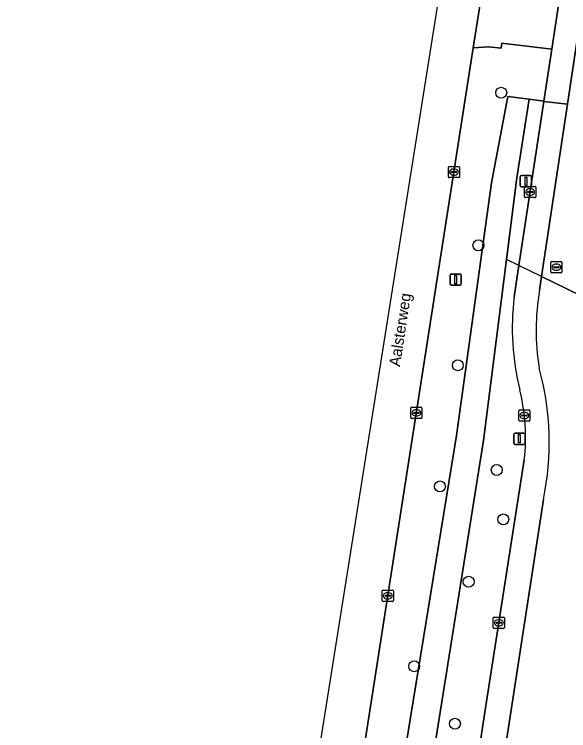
# Model space of a CAD drawing. Extents: x 161483 to 162250, y 379484 to 380833.
# Drawn here: x 161556 to 161605.5, y 380105.7 to 380169.7 of the extents above; entities that cross this region are included whole.
import ezdxf

# ---------------------------------------------------------------- set-up
doc = ezdxf.new("R2010")
doc.units = 0
for name, color, linetype in [('IMGEO_Berm_groen', 7, 'Continuous'), ('IMGEO_Boom', 7, 'Continuous'), ('IMGEO_Duiker', 7, 'Continuous'), ('IMGEO_Erf', 7, 'Continuous'), ('IMGEO_Fietspad_open', 7, 'Continuous'), ('IMGEO_Gemengd_bos', 7, 'Continuous'), ('IMGEO_Greppel_droge_sloot', 7, 'Continuous'), ('IMGEO_Kolk', 7, 'Continuous'), ('IMGEO_Lichtmast', 7, 'Continuous'), ('IMGEO_Openbare_ruimte_label', 7, 'Continuous'), ('IMGEO_Rijbaan_lokaal_open', 7, 'Continuous'), ('IMGEO_Rijbaan_regionaal_gesloten', 7, 'Continuous'), ('IMGEO_Rioolput', 7, 'Continuous')]:
    doc.layers.add(name, color=color, linetype=linetype)

msp = doc.modelspace()

# ---------------------------------------------------------------- linework, layer by layer
at = {"layer": 'IMGEO_Berm_groen'}
for points in [[(161588.884, 380070.221), (161588.896, 380070.277), (161589.361, 380072.51), (161586.181, 380072.787), (161590.288, 380099.944), (161595.533, 380132.084), (161598.652, 380154.657), (161600.099, 380162.376), (161602.015, 380162.132), (161603.335, 380161.964), (161604.04, 380166.614), (161599.573, 380167.151), (161599.509, 380166.694), (161598.417, 380166.81), (161597.03, 380166.719), (161587.4, 380105.007), (161582.203, 380071.227), (161571.244, 380000), (161564.733, 379957.682), (161570.833, 379956.938)], [(161600.681, 380144.471), (161601.107, 380147.28), (161603.33, 380161.932), (161603.335, 380161.964), (161602.015, 380162.132), (161600.913, 380155.111), (161599.988, 380147.827), (161597.931, 380131.637), (161592.916, 380100.055), (161589.361, 380072.51), (161588.896, 380070.277), (161588.884, 380070.221), (161588.426, 380068.02), (161577.934, 380000), (161572.908, 379967.414)], [(161592.356, 380069.698), (161598.056, 380107.352), (161601.585, 380129.905)]]:
    msp.add_lwpolyline(points, dxfattribs=at)
for centre, radius, start, end in [((161623.042, 380141.676), 22.535, 172.87555, 194.1214), ((161583.539, 380131.912), 18.157, 353.65375, 13.58876)]:
    msp.add_arc(centre, radius, start, end, dxfattribs=at)
at = {"layer": 'IMGEO_Boom'}
for centre in [(161599.521, 380162.715), (161597.489, 380149.085), (161595.646, 380138.363), (161599.127, 380129.006), (161594.043, 380127.538), (161599.707, 380124.585), (161596.614, 380119.022), (161591.748, 380111.471), (161595.385, 380106.329)]:
    msp.add_circle(centre, 0.489, dxfattribs=at)
at = {"layer": 'IMGEO_Duiker'}
msp.add_lwpolyline([(161603.123, 380146.295), (161601.107, 380147.28), (161599.988, 380147.827)], dxfattribs=at)
at = {"layer": 'IMGEO_Erf'}
msp.add_lwpolyline([(161606.827, 380170.848), (161605.445, 380161.688), (161603.123, 380146.295), (161608.972, 380143.436), (161609.618, 380144.759), (161646.512, 380126.666), (161655.778, 380121.549), (161667.777, 380113.56), (161672.458, 380109.598), (161674.411, 380117.455), (161676.367, 380123.259), (161680.618, 380132.459), (161685.852, 380145.07), (161687.735, 380149.288), (161691.562, 380157.011), (161695.053, 380163.494), (161700.345, 380174.454)], dxfattribs=at)
at = {"layer": 'IMGEO_Fietspad_open'}
for points in [[(161618.727, 380272.19), (161618.836, 380267.694), (161618.598, 380262.565), (161616.692, 380250), (161614.985, 380238.749), (161614.341, 380234.508), (161610.38, 380208.398), (161609.733, 380204.136), (161607.466, 380189.189), (161606.821, 380184.942), (161604.669, 380170.756), (161604.04, 380166.614), (161603.335, 380161.964), (161603.33, 380161.932), (161605.445, 380161.688), (161606.827, 380170.848), (161609.481, 380188.437), (161618.769, 380250)], [(161605.445, 380161.688), (161603.33, 380161.932), (161601.107, 380147.28), (161600.681, 380144.471)], [(161602.941, 380145.09), (161603.123, 380146.295), (161605.445, 380161.688)], [(161601.585, 380129.905), (161598.056, 380107.352), (161592.356, 380069.698), (161581.805, 380000), (161575.425, 379957.857), (161572.318, 379937.335), (161572.224, 379936.711), (161574.263, 379936.392), (161574.419, 379938.475), (161577.352, 379957.561), (161583.874, 380000), (161594.535, 380069.37), (161603.293, 380126.36)]]:
    msp.add_lwpolyline(points, dxfattribs=at)
for centre, radius, start, end in [((161624.067, 380141.528), 21.424, 170.43069, 189.19193), ((161623.042, 380141.676), 22.535, 172.87555, 194.1214), ((161578.62, 380131.451), 25.193, 348.34054, 15.31664), ((161583.539, 380131.912), 18.157, 353.65375, 13.58876)]:
    msp.add_arc(centre, radius, start, end, dxfattribs=at)
at = {"layer": 'IMGEO_Gemengd_bos'}
msp.add_lwpolyline([(161603.293, 380126.36), (161594.535, 380069.37), (161583.874, 380000), (161577.352, 379957.561), (161579.499, 379955.243), (161580.63, 379952.954), (161582.142, 379948.005), (161583.115, 379942.623), (161583.938, 379934.952), (161603.924, 380067.955), (161614.603, 380139.022), (161608.325, 380142.111), (161608.972, 380143.436), (161603.123, 380146.295), (161602.941, 380145.09)], dxfattribs=at)
for centre, radius, start, end in [((161624.067, 380141.528), 21.424, 170.43069, 189.19193), ((161578.62, 380131.451), 25.193, 348.34054, 15.31664)]:
    msp.add_arc(centre, radius, start, end, dxfattribs=at)
at = {"layer": 'IMGEO_Greppel_droge_sloot'}
msp.add_lwpolyline([(161597.931, 380131.637), (161599.988, 380147.827), (161600.913, 380155.111), (161602.015, 380162.132), (161600.099, 380162.376), (161598.652, 380154.657), (161595.533, 380132.084), (161590.288, 380099.944), (161586.181, 380072.787), (161589.361, 380072.51), (161592.916, 380100.055)], close=True, dxfattribs=at)
at = {"layer": 'IMGEO_Kolk'}
for p, q in [((161594.8, 380155.206), (161594.8, 380156.058)), ((161594.875, 380156.132), (161595.727, 380156.132)), ((161595.288, 380155.912), (161595.313, 380155.912)), ((161595.801, 380156.058), (161595.801, 380155.206)), ((161595.059, 380155.626), (161595.059, 380155.638)), ((161595.497, 380155.589), (161595.099, 380155.589)), ((161595.102, 380155.675), (161595.5, 380155.675)), ((161595.311, 380155.352), (161595.286, 380155.352)), ((161595.543, 380155.638), (161595.543, 380155.626)), ((161595.727, 380155.132), (161594.875, 380155.132)), ((161601.603, 380153.422), (161601.603, 380154.274)), ((161601.678, 380154.348), (161602.53, 380154.348)), ((161602.091, 380154.128), (161602.116, 380154.128)), ((161602.604, 380154.274), (161602.604, 380153.422)), ((161602.53, 380153.348), (161601.678, 380153.348)), ((161601.862, 380153.842), (161601.862, 380153.854)), ((161602.3, 380153.805), (161601.902, 380153.805)), ((161601.905, 380153.891), (161602.303, 380153.891)), ((161602.114, 380153.568), (161602.089, 380153.568)), ((161602.346, 380153.854), (161602.346, 380153.842)), ((161591.441, 380133.686), (161591.441, 380134.538)), ((161591.516, 380134.612), (161592.368, 380134.612)), ((161591.743, 380134.155), (161592.141, 380134.155)), ((161591.929, 380134.392), (161591.954, 380134.392)), ((161592.442, 380134.538), (161592.442, 380133.686)), ((161601.09, 380133.449), (161601.09, 380134.301)), ((161601.165, 380134.375), (161602.017, 380134.375)), ((161601.578, 380134.155), (161601.603, 380134.155)), ((161602.091, 380134.301), (161602.091, 380133.449)), ((161592.368, 380133.612), (161591.516, 380133.612)), ((161591.7, 380134.106), (161591.7, 380134.118)), ((161592.138, 380134.069), (161591.74, 380134.069)), ((161591.952, 380133.832), (161591.927, 380133.832)), ((161592.184, 380134.118), (161592.184, 380134.106)), ((161601.349, 380133.869), (161601.349, 380133.881)), ((161601.787, 380133.832), (161601.389, 380133.832)), ((161601.392, 380133.918), (161601.79, 380133.918)), ((161601.601, 380133.595), (161601.576, 380133.595)), ((161601.833, 380133.881), (161601.833, 380133.869)), ((161602.017, 380133.375), (161601.165, 380133.375)), ((161588.891, 380117.342), (161588.891, 380118.194)), ((161588.966, 380118.268), (161589.818, 380118.268)), ((161589.892, 380118.194), (161589.892, 380117.342)), ((161589.15, 380117.762), (161589.15, 380117.774)), ((161589.588, 380117.725), (161589.19, 380117.725)), ((161589.193, 380117.811), (161589.591, 380117.811)), ((161589.379, 380118.048), (161589.404, 380118.048)), ((161589.634, 380117.774), (161589.634, 380117.762)), ((161589.818, 380117.268), (161588.966, 380117.268)), ((161589.402, 380117.488), (161589.377, 380117.488)), ((161598.808, 380114.93), (161598.808, 380115.782)), ((161598.883, 380115.856), (161599.735, 380115.856)), ((161599.296, 380115.636), (161599.321, 380115.636)), ((161599.809, 380115.782), (161599.809, 380114.93)), ((161599.067, 380115.35), (161599.067, 380115.362)), ((161599.505, 380115.313), (161599.107, 380115.313)), ((161599.11, 380115.399), (161599.508, 380115.399)), ((161599.319, 380115.076), (161599.294, 380115.076)), ((161599.551, 380115.362), (161599.551, 380115.35)), ((161599.735, 380114.856), (161598.883, 380114.856))]:
    msp.add_line(p, q, dxfattribs=at)
for points in [[(161594.8, 380155.206), (161594.8, 380156.058)], [(161594.875, 380156.132), (161595.727, 380156.132)], [(161595.801, 380156.058), (161595.801, 380155.206)], [(161595.727, 380155.132), (161594.875, 380155.132)], [(161601.603, 380153.422), (161601.603, 380154.274)], [(161601.678, 380154.348), (161602.53, 380154.348)], [(161602.604, 380154.274), (161602.604, 380153.422)], [(161602.53, 380153.348), (161601.678, 380153.348)], [(161591.441, 380133.686), (161591.441, 380134.538)], [(161591.516, 380134.612), (161592.368, 380134.612)], [(161592.442, 380134.538), (161592.442, 380133.686)], [(161601.09, 380133.449), (161601.09, 380134.301)], [(161601.165, 380134.375), (161602.017, 380134.375)], [(161602.091, 380134.301), (161602.091, 380133.449)], [(161592.368, 380133.612), (161591.516, 380133.612)], [(161602.017, 380133.375), (161601.165, 380133.375)], [(161588.891, 380117.342), (161588.891, 380118.194)], [(161588.966, 380118.268), (161589.818, 380118.268)], [(161589.892, 380118.194), (161589.892, 380117.342)], [(161589.818, 380117.268), (161588.966, 380117.268)], [(161598.808, 380114.93), (161598.808, 380115.782)], [(161598.883, 380115.856), (161599.735, 380115.856)], [(161599.809, 380115.782), (161599.809, 380114.93)], [(161599.735, 380114.856), (161598.883, 380114.856)]]:
    msp.add_lwpolyline(points, dxfattribs=at)
for centre, radius, start, end in [((161594.877, 380156.056), 0.0765, 91.55205, 178.44795), ((161594.877, 380156.056), 0.0765, 91.55205, 178.44795), ((161595.725, 380156.056), 0.0765, 1.55205, 88.44795), ((161595.725, 380156.056), 0.0765, 1.55205, 88.44795), ((161595.099, 380155.635), 0.0403, 85.87752, 175.75265), ((161595.096, 380155.625), 0.0366, 178.93798, 274.71019), ((161595.5, 380155.632), 0.043, 264.86636, 352.45326), ((161595.504, 380155.637), 0.0386, 1.73085, 96.63898), ((161594.877, 380155.208), 0.0765, 181.55205, 268.44795), ((161594.877, 380155.208), 0.0765, 181.55205, 268.44795), ((161595.725, 380155.208), 0.0765, 271.55205, 358.44795), ((161595.725, 380155.208), 0.0765, 271.55205, 358.44795), ((161601.68, 380154.272), 0.0765, 91.55205, 178.44795), ((161601.68, 380154.272), 0.0765, 91.55205, 178.44795), ((161602.528, 380154.272), 0.0765, 1.55205, 88.44795), ((161602.528, 380154.272), 0.0765, 1.55205, 88.44795), ((161601.68, 380153.424), 0.0765, 181.55205, 268.44795), ((161601.68, 380153.424), 0.0765, 181.55205, 268.44795), ((161601.902, 380153.851), 0.0403, 85.87752, 175.75265), ((161601.899, 380153.841), 0.0366, 178.93798, 274.71019), ((161602.303, 380153.848), 0.043, 264.86636, 352.45326), ((161602.307, 380153.853), 0.0386, 1.73085, 96.63898), ((161602.528, 380153.424), 0.0765, 271.55205, 358.44795), ((161602.528, 380153.424), 0.0765, 271.55205, 358.44795), ((161591.518, 380134.536), 0.0765, 91.55205, 178.44795), ((161591.518, 380134.536), 0.0765, 91.55205, 178.44795), ((161591.74, 380134.115), 0.0403, 85.87752, 175.75265), ((161592.145, 380134.117), 0.0386, 1.73085, 96.63898), ((161592.366, 380134.536), 0.0765, 1.55205, 88.44795), ((161592.366, 380134.536), 0.0765, 1.55205, 88.44795), ((161601.167, 380134.299), 0.0765, 91.55205, 178.44795), ((161601.167, 380134.299), 0.0765, 91.55205, 178.44795), ((161602.015, 380134.299), 0.0765, 1.55205, 88.44795), ((161602.015, 380134.299), 0.0765, 1.55205, 88.44795), ((161591.518, 380133.688), 0.0765, 181.55205, 268.44795), ((161591.518, 380133.688), 0.0765, 181.55205, 268.44795), ((161591.737, 380134.105), 0.0366, 178.93798, 274.71019), ((161592.141, 380134.112), 0.043, 264.86636, 352.45326), ((161592.366, 380133.688), 0.0765, 271.55205, 358.44795), ((161592.366, 380133.688), 0.0765, 271.55205, 358.44795), ((161601.389, 380133.878), 0.0403, 85.87752, 175.75265), ((161601.386, 380133.868), 0.0366, 178.93798, 274.71019), ((161601.79, 380133.875), 0.043, 264.86636, 352.45326), ((161601.794, 380133.88), 0.0386, 1.73085, 96.63898), ((161601.167, 380133.451), 0.0765, 181.55205, 268.44795), ((161601.167, 380133.451), 0.0765, 181.55205, 268.44795), ((161602.015, 380133.451), 0.0765, 271.55205, 358.44795), ((161602.015, 380133.451), 0.0765, 271.55205, 358.44795), ((161588.968, 380118.192), 0.0765, 91.55205, 178.44795), ((161588.968, 380118.192), 0.0765, 91.55205, 178.44795), ((161589.816, 380118.192), 0.0765, 1.55205, 88.44795), ((161589.816, 380118.192), 0.0765, 1.55205, 88.44795), ((161589.19, 380117.771), 0.0403, 85.87752, 175.75265), ((161589.187, 380117.761), 0.0366, 178.93798, 274.71019), ((161589.591, 380117.768), 0.043, 264.86636, 352.45326), ((161589.595, 380117.773), 0.0386, 1.73085, 96.63898), ((161588.968, 380117.344), 0.0765, 181.55205, 268.44795), ((161588.968, 380117.344), 0.0765, 181.55205, 268.44795), ((161589.816, 380117.344), 0.0765, 271.55205, 358.44795), ((161589.816, 380117.344), 0.0765, 271.55205, 358.44795), ((161598.885, 380115.78), 0.0765, 91.55205, 178.44795), ((161598.885, 380115.78), 0.0765, 91.55205, 178.44795), ((161599.733, 380115.78), 0.0765, 1.55205, 88.44795), ((161599.733, 380115.78), 0.0765, 1.55205, 88.44795), ((161599.107, 380115.359), 0.0403, 85.87752, 175.75265), ((161599.104, 380115.349), 0.0366, 178.93798, 274.71019), ((161599.508, 380115.356), 0.043, 264.86636, 352.45326), ((161599.512, 380115.361), 0.0386, 1.73085, 96.63898), ((161598.885, 380114.932), 0.0765, 181.55205, 268.44795), ((161598.885, 380114.932), 0.0765, 181.55205, 268.44795), ((161599.733, 380114.932), 0.0765, 271.55205, 358.44795), ((161599.733, 380114.932), 0.0765, 271.55205, 358.44795)]:
    msp.add_arc(centre, radius, start, end, dxfattribs=at)
for centre, major_axis, ratio, start_param, end_param in [((161595.287, 380155.632), (-0.387, 0.002), 0.722429, 4.712389, 7.853982), ((161595.312, 380155.632), (-0.39, 0.002), 0.717154, 1.570796, 4.712389), ((161602.09, 380153.848), (-0.387, 0.002), 0.722429, 4.712389, 7.853982), ((161602.115, 380153.848), (-0.39, 0.002), 0.717154, 1.570796, 4.712389), ((161591.928, 380134.112), (-0.387, 0.002), 0.722429, 4.712389, 7.853982), ((161591.953, 380134.112), (-0.39, 0.002), 0.717154, 1.570796, 4.712389), ((161601.577, 380133.875), (-0.387, 0.002), 0.722429, 4.712389, 7.853982), ((161601.602, 380133.875), (-0.39, 0.002), 0.717154, 1.570796, 4.712389), ((161589.378, 380117.768), (-0.387, 0.002), 0.722429, 4.712389, 7.853982), ((161589.403, 380117.768), (-0.39, 0.002), 0.717154, 1.570796, 4.712389), ((161599.295, 380115.356), (-0.387, 0.002), 0.722429, 4.712389, 7.853982), ((161599.32, 380115.356), (-0.39, 0.002), 0.717154, 1.570796, 4.712389)]:
    msp.add_ellipse(centre, major_axis=major_axis, ratio=ratio, start_param=start_param, end_param=end_param, dxfattribs=at)
at = {"layer": 'IMGEO_Lichtmast'}
for p, q in [((161601.327, 380155.31), (161602.117, 380155.31)), ((161602.117, 380155.31), (161601.327, 380155.31)), ((161601.227, 380154.41), (161601.227, 380155.21)), ((161601.227, 380155.21), (161601.227, 380154.41)), ((161602.217, 380155.21), (161602.217, 380154.41)), ((161602.217, 380154.41), (161602.217, 380155.21)), ((161602.117, 380154.31), (161601.327, 380154.31)), ((161601.327, 380154.31), (161602.117, 380154.31)), ((161594.96, 380145.62), (161594.96, 380146.42)), ((161594.96, 380146.42), (161594.96, 380145.62)), ((161595.06, 380146.52), (161595.85, 380146.52)), ((161595.85, 380146.52), (161595.06, 380146.52)), ((161595.95, 380146.42), (161595.95, 380145.62)), ((161595.95, 380145.62), (161595.95, 380146.42)), ((161595.85, 380145.52), (161595.06, 380145.52)), ((161595.06, 380145.52), (161595.85, 380145.52)), ((161600.757, 380132.293), (161601.547, 380132.293)), ((161601.547, 380132.293), (161600.757, 380132.293)), ((161600.657, 380131.393), (161600.657, 380132.193)), ((161600.657, 380132.193), (161600.657, 380131.393)), ((161601.647, 380132.193), (161601.647, 380131.393)), ((161601.647, 380131.393), (161601.647, 380132.193)), ((161601.547, 380131.293), (161600.757, 380131.293)), ((161600.757, 380131.293), (161601.547, 380131.293))]:
    msp.add_line(p, q, dxfattribs=at)
for points in [[(161601.647, 380155.185), (161601.797, 380155.185), (161601.797, 380154.435), (161601.647, 380154.435), (161601.647, 380155.185)], [(161595.38, 380146.395), (161595.53, 380146.395), (161595.53, 380145.645), (161595.38, 380145.645), (161595.38, 380146.395)], [(161601.077, 380132.168), (161601.227, 380132.168), (161601.227, 380131.418), (161601.077, 380131.418), (161601.077, 380132.168)]]:
    msp.add_lwpolyline(points, dxfattribs=at)
for centre, start, end in [((161601.327, 380155.21), 90, 180), ((161601.327, 380155.21), 90, 180), ((161602.117, 380155.21), 0, 90), ((161602.117, 380155.21), 360, 90), ((161601.327, 380154.41), 180, 270), ((161601.327, 380154.41), 180, 270), ((161602.117, 380154.41), 270, 0), ((161602.117, 380154.41), 270, 0), ((161595.06, 380146.42), 90, 180), ((161595.06, 380146.42), 90, 180), ((161595.85, 380146.42), 0, 90), ((161595.85, 380146.42), 360, 90), ((161595.06, 380145.62), 180, 270), ((161595.06, 380145.62), 180, 270), ((161595.85, 380145.62), 270, 0), ((161595.85, 380145.62), 270, 0), ((161600.757, 380132.193), 90, 180), ((161600.757, 380132.193), 90, 180), ((161601.547, 380132.193), 0, 90), ((161601.547, 380132.193), 360, 90), ((161600.757, 380131.393), 180, 270), ((161600.757, 380131.393), 180, 270), ((161601.547, 380131.393), 270, 0), ((161601.547, 380131.393), 270, 0)]:
    msp.add_arc(centre, 0.1, start, end, dxfattribs=at)
at = {"layer": 'IMGEO_Rijbaan_lokaal_open'}
msp.add_lwpolyline([(161604.669, 380170.756), (161600.163, 380171.468), (161600.253, 380171.988), (161599.123, 380172.193), (161599.187, 380172.434), (161597.942, 380172.561), (161597.03, 380166.719), (161598.417, 380166.81), (161599.509, 380166.694), (161599.573, 380167.151), (161604.04, 380166.614)], close=True, dxfattribs=at)
at = {"layer": 'IMGEO_Rijbaan_regionaal_gesloten'}
for points in [[(161637.543, 380449.191), (161634.415, 380428.72), (161633.798, 380424.683), (161622.126, 380350.531), (161608.302, 380261.697), (161590.693, 380150.921), (161580.241, 380085.167), (161544.184, 379852.271), (161534.038, 379811.023), (161532.835, 379804.993), (161502.416, 379652.496), (161501.181, 379627.196), (161487.608, 379545.266), (161483.049, 379509.288), (161486.219, 379508.493)], [(161637.543, 380449.191), (161634.415, 380428.72), (161633.798, 380424.683), (161622.126, 380350.531), (161608.302, 380261.697), (161590.693, 380150.921), (161580.241, 380085.167), (161544.184, 379852.271), (161534.038, 379811.023), (161532.835, 379804.993), (161502.568, 379653.26), (161515.328, 379654.714), (161525.553, 379711.44)], [(161557.693, 379911.327), (161561.452, 379936.044), (161563.672, 379950.77), (161563.73, 379951.16), (161563.762, 379951.37), (161564.733, 379957.682), (161571.244, 380000), (161582.203, 380071.227), (161587.4, 380105.007), (161597.03, 380166.719), (161597.942, 380172.561)], [(161557.693, 379911.327), (161561.114, 379933.819), (161561.452, 379936.044), (161563.672, 379950.77), (161563.73, 379951.16), (161563.762, 379951.37), (161564.733, 379957.682), (161571.244, 380000), (161582.203, 380071.227), (161587.4, 380105.007), (161597.03, 380166.719), (161597.942, 380172.561)]]:
    msp.add_lwpolyline(points, dxfattribs=at)
at = {"layer": 'IMGEO_Rioolput'}
for p, q in [((161604.021, 380147.629), (161604.873, 380147.629)), ((161603.946, 380146.703), (161603.946, 380147.555)), ((161604.205, 380147.123), (161604.205, 380147.135)), ((161604.643, 380147.086), (161604.245, 380147.086)), ((161604.248, 380147.172), (161604.646, 380147.172)), ((161604.434, 380147.409), (161604.459, 380147.409)), ((161604.689, 380147.135), (161604.689, 380147.123)), ((161604.947, 380147.555), (161604.947, 380146.703)), ((161604.873, 380146.629), (161604.021, 380146.629)), ((161604.457, 380146.849), (161604.432, 380146.849))]:
    msp.add_line(p, q, dxfattribs=at)
for points in [[(161604.021, 380147.629), (161604.873, 380147.629)], [(161603.946, 380146.703), (161603.946, 380147.555)], [(161604.947, 380147.555), (161604.947, 380146.703)], [(161604.873, 380146.629), (161604.021, 380146.629)]]:
    msp.add_lwpolyline(points, dxfattribs=at)
for centre, radius, start, end in [((161604.023, 380147.553), 0.0765, 91.55205, 178.44795), ((161604.023, 380147.553), 0.0765, 91.55205, 178.44795), ((161604.871, 380147.553), 0.0765, 1.55205, 88.44795), ((161604.871, 380147.553), 0.0765, 1.55205, 88.44795), ((161604.245, 380147.132), 0.0403, 85.87752, 175.75265), ((161604.242, 380147.122), 0.0366, 178.93798, 274.71019), ((161604.646, 380147.129), 0.043, 264.86636, 352.45326), ((161604.65, 380147.134), 0.0386, 1.73085, 96.63898), ((161604.023, 380146.705), 0.0765, 181.55205, 268.44795), ((161604.023, 380146.705), 0.0765, 181.55205, 268.44795), ((161604.871, 380146.705), 0.0765, 271.55205, 358.44795), ((161604.871, 380146.705), 0.0765, 271.55205, 358.44795)]:
    msp.add_arc(centre, radius, start, end, dxfattribs=at)
for centre, major_axis, ratio, start_param, end_param in [((161604.433, 380147.129), (-0.387, 0.002), 0.722429, 4.712389, 7.853982), ((161604.458, 380147.129), (-0.39, 0.002), 0.717154, 1.570796, 4.712389)]:
    msp.add_ellipse(centre, major_axis=major_axis, ratio=ratio, start_param=start_param, end_param=end_param, dxfattribs=at)

# ---------------------------------------------------------------- texts
at = {"layer": 'IMGEO_Openbare_ruimte_label'}
msp.add_text('Aalsterweg', height=1, rotation=81.25384, dxfattribs=at).set_placement((161590.473, 380138.197))

doc.saveas('drawing.dxf')
